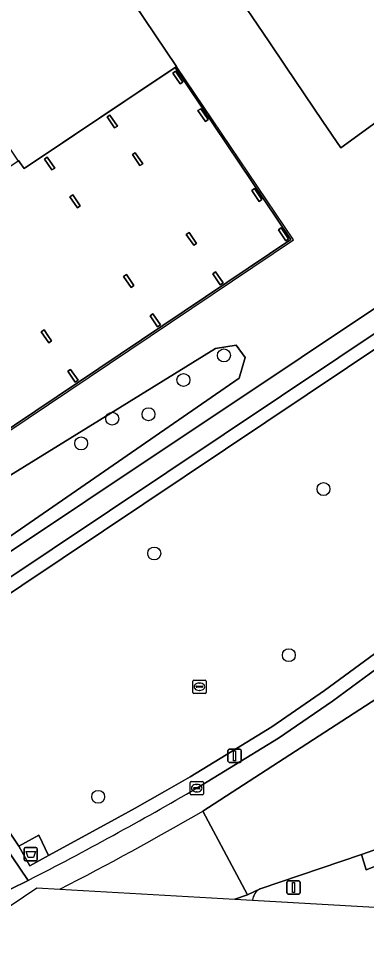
# Model space of a CAD drawing. Extents: x 158793 to 159888, y 384317 to 385256.
# Drawn here: x 159274.3 to 159300.6, y 384512.7 to 384582.6 of the extents above; entities that cross this region are included whole.
import ezdxf

# ---------------------------------------------------------------- set-up
doc = ezdxf.new("R2010")
doc.units = 0
for name, color, linetype in [('IMGEO_Afval_apart_plaats', 7, 'Continuous'), ('IMGEO_Boom', 7, 'Continuous'), ('IMGEO_Fietspad_gesloten', 7, 'Continuous'), ('IMGEO_Groenvoorziening', 7, 'Continuous'), ('IMGEO_Hek', 7, 'Continuous'), ('IMGEO_Kolk', 7, 'Continuous'), ('IMGEO_Lichtmast', 7, 'Continuous'), ('IMGEO_Pand', 7, 'Continuous'), ('IMGEO_Pand_overbouw', 7, 'Continuous'), ('IMGEO_Parkeervlak_open', 7, 'Continuous'), ('IMGEO_Rijbaan_lokaal_gesloten', 7, 'Continuous'), ('IMGEO_Rijbaan_lokaal_open', 7, 'Continuous'), ('IMGEO_Rioolput', 7, 'Continuous'), ('IMGEO_Verkeerseiland_groen', 7, 'Continuous'), ('IMGEO_Voetpad_gesloten', 7, 'Continuous')]:
    doc.layers.add(name, color=color, linetype=linetype)

msp = doc.modelspace()

# ---------------------------------------------------------------- linework, layer by layer
at = {"layer": 'IMGEO_Afval_apart_plaats'}
for p, q in [((159274.727, 384518.982), (159274.727, 384519.782)), ((159274.727, 384519.782), (159274.727, 384518.982)), ((159274.827, 384519.882), (159275.617, 384519.882)), ((159275.617, 384519.882), (159274.827, 384519.882)), ((159275.717, 384519.782), (159275.717, 384518.982)), ((159275.717, 384518.982), (159275.717, 384519.782)), ((159275.617, 384518.882), (159274.827, 384518.882)), ((159274.827, 384518.882), (159275.617, 384518.882))]:
    msp.add_line(p, q, dxfattribs=at)
msp.add_lwpolyline([(159274.87, 384519.596), (159275.574, 384519.596), (159275.425, 384519.126), (159275.019, 384519.126), (159274.87, 384519.596)], dxfattribs=at)
for centre, start, end in [((159274.827, 384519.782), 90, 180), ((159274.827, 384519.782), 90, 180), ((159275.617, 384519.782), 0, 90), ((159275.617, 384519.782), 360, 90), ((159274.827, 384518.982), 180, 270), ((159274.827, 384518.982), 180, 270), ((159275.617, 384518.982), 270, 0), ((159275.617, 384518.982), 270, 0)]:
    msp.add_arc(centre, 0.1, start, end, dxfattribs=at)
at = {"layer": 'IMGEO_Boom'}
for centre in [(159289.831, 384557.114), (159286.769, 384555.259), (159281.385, 384552.33), (159284.129, 384552.668), (159279.035, 384550.458), (159297.361, 384547.005), (159284.561, 384542.134), (159294.74, 384534.44), (159280.321, 384523.725)]:
    msp.add_circle(centre, 0.489, dxfattribs=at)
at = {"layer": 'IMGEO_Fietspad_gesloten'}
msp.add_lwpolyline([(159292, 384515.9), (159292, 384515.9), (159292, 384515.9)], dxfattribs=at)
msp.add_arc((159293.085, 384515.816), 1.088, 175.5911, 175.6123, dxfattribs=at)
at = {"layer": 'IMGEO_Groenvoorziening'}
for points in [[(159242.691, 384586.237), (159241.692, 384587.769), (159247.59, 384591.694), (159248.575, 384590.183), (159257.026, 384595.85), (159264.913, 384583.752), (159277.399, 384592.138), (159286.257, 384578.984), (159286.133, 384578.901), (159294.892, 384565.894), (159262.678, 384544.258), (159259.822, 384548.509), (159259.697, 384548.426), (159257.475, 384546.941), (159253.387, 384544.208), (159252.964, 384543.926), (159252.893, 384543.878), (159259.749, 384533.873), (159262.59, 384535.774), (159262.993, 384535.164), (159312.028, 384567.885), (159313.543, 384565.466)], [(159290.294, 384585.213), (159293.251, 384580.83), (159294.482, 384579.005), (159297.316, 384574.804), (159298.659, 384572.814), (159313.353, 384583.489)], [(159318.278, 384575.814), (159315.446, 384580.104), (159313.353, 384583.489), (159298.659, 384572.814), (159297.316, 384574.804), (159294.482, 384579.005), (159293.251, 384580.83), (159290.294, 384585.213)], [(159311.453, 384565.609), (159263.888, 384533.81), (159265.419, 384531.565), (159275.021, 384517.404)], [(159311.436, 384543.505), (159311.813, 384541.934), (159302.72, 384535.661), (159297.442, 384531.774), (159293.442, 384529.011), (159290.444, 384527.181), (159287.269, 384525.243), (159285.343, 384524.129), (159283.111, 384522.865), (159281.338, 384521.882), (159276.571, 384519.282), (159275.153, 384518.498), (159274.314, 384519.978), (159265.287, 384533.543), (159308.412, 384562.373), (159311.177, 384564.219)], [(159311.177, 384564.219), (159308.412, 384562.373), (159265.287, 384533.543), (159274.314, 384519.978), (159275.841, 384520.81), (159276.571, 384519.282), (159281.338, 384521.882), (159283.111, 384522.865), (159285.343, 384524.129), (159287.269, 384525.243), (159290.444, 384527.181), (159293.442, 384529.011), (159297.442, 384531.774), (159302.72, 384535.661), (159311.813, 384541.934)], [(159287.774, 384524.38), (159293.963, 384528.157), (159298.035, 384530.969), (159303.313, 384534.856), (159303.757, 384535.183), (159312.602, 384541.309), (159312.848, 384541.477), (159312.432, 384543.418), (159313.41, 384557.874)]]:
    msp.add_lwpolyline(points, dxfattribs=at)
for points in [[(159271.632, 384546.807), (159270.926, 384545.509), (159271.634, 384543.864), (159272.877, 384543.317), (159273.713, 384543.46), (159290.974, 384555.405), (159291.427, 384556.964), (159290.767, 384557.884), (159289.189, 384557.64)], [(159289.189, 384557.64), (159290.767, 384557.884), (159291.427, 384556.964), (159290.974, 384555.405), (159273.713, 384543.46), (159272.877, 384543.317), (159271.634, 384543.864), (159270.926, 384545.509), (159271.632, 384546.807)]]:
    msp.add_lwpolyline(points, close=True, dxfattribs=at)
msp.add_arc((159158.359, 384745.821), 256.485, 297.0552, 300.30287, dxfattribs=at)
at = {"layer": 'IMGEO_Hek'}
for points in [[(159293.251, 384580.83), (159294.482, 384579.005)], [(159286.133, 384578.901), (159294.892, 384565.894), (159262.678, 384544.258), (159259.822, 384548.509), (159257.077, 384552.593), (159245.172, 384570.312), (159259.088, 384579.659)]]:
    msp.add_lwpolyline(points, dxfattribs=at)
at = {"layer": 'IMGEO_Kolk'}
for p, q in [((159287.273, 384523.954), (159287.273, 384524.806)), ((159287.348, 384524.88), (159288.2, 384524.88)), ((159287.761, 384524.66), (159287.786, 384524.66)), ((159288.274, 384524.806), (159288.274, 384523.954)), ((159288.2, 384523.88), (159287.348, 384523.88)), ((159287.532, 384524.374), (159287.532, 384524.386)), ((159287.97, 384524.337), (159287.572, 384524.337)), ((159287.575, 384524.423), (159287.973, 384524.423)), ((159287.784, 384524.1), (159287.759, 384524.1)), ((159288.016, 384524.386), (159288.016, 384524.374))]:
    msp.add_line(p, q, dxfattribs=at)
for points in [[(159287.273, 384523.954), (159287.273, 384524.806)], [(159287.348, 384524.88), (159288.2, 384524.88)], [(159288.274, 384524.806), (159288.274, 384523.954)], [(159288.2, 384523.88), (159287.348, 384523.88)]]:
    msp.add_lwpolyline(points, dxfattribs=at)
for centre, radius, start, end in [((159287.35, 384524.804), 0.0765, 91.55205, 178.44795), ((159287.35, 384524.804), 0.0765, 91.55205, 178.44795), ((159288.198, 384524.804), 0.0765, 1.55205, 88.44795), ((159288.198, 384524.804), 0.0765, 1.55205, 88.44795), ((159287.35, 384523.956), 0.0765, 181.55205, 268.44795), ((159287.35, 384523.956), 0.0765, 181.55205, 268.44795), ((159287.572, 384524.383), 0.0403, 85.87752, 175.75265), ((159287.569, 384524.373), 0.0366, 178.93798, 274.71019), ((159287.973, 384524.38), 0.043, 264.86636, 352.45326), ((159287.977, 384524.385), 0.0386, 1.73085, 96.63898), ((159288.198, 384523.956), 0.0765, 271.55205, 358.44795), ((159288.198, 384523.956), 0.0765, 271.55205, 358.44795)]:
    msp.add_arc(centre, radius, start, end, dxfattribs=at)
for centre, major_axis, ratio, start_param, end_param in [((159287.76, 384524.38), (-0.387, 0.002), 0.722429, 4.712389, 7.853982), ((159287.785, 384524.38), (-0.39, 0.002), 0.717154, 1.570796, 4.712389)]:
    msp.add_ellipse(centre, major_axis=major_axis, ratio=ratio, start_param=start_param, end_param=end_param, dxfattribs=at)
at = {"layer": 'IMGEO_Lichtmast'}
for p, q in [((159290.237, 384527.33), (159291.027, 384527.33)), ((159291.027, 384527.33), (159290.237, 384527.33)), ((159290.137, 384526.43), (159290.137, 384527.23)), ((159290.137, 384527.23), (159290.137, 384526.43)), ((159291.127, 384527.23), (159291.127, 384526.43)), ((159291.127, 384526.43), (159291.127, 384527.23)), ((159291.027, 384526.33), (159290.237, 384526.33)), ((159290.237, 384526.33), (159291.027, 384526.33)), ((159294.597, 384516.463), (159294.597, 384517.263)), ((159294.597, 384517.263), (159294.597, 384516.463)), ((159294.697, 384517.363), (159295.487, 384517.363)), ((159295.487, 384517.363), (159294.697, 384517.363)), ((159295.587, 384517.263), (159295.587, 384516.463)), ((159295.587, 384516.463), (159295.587, 384517.263)), ((159295.487, 384516.363), (159294.697, 384516.363)), ((159294.697, 384516.363), (159295.487, 384516.363))]:
    msp.add_line(p, q, dxfattribs=at)
for points in [[(159290.557, 384527.205), (159290.707, 384527.205), (159290.707, 384526.455), (159290.557, 384526.455), (159290.557, 384527.205)], [(159295.017, 384517.238), (159295.167, 384517.238), (159295.167, 384516.488), (159295.017, 384516.488), (159295.017, 384517.238)]]:
    msp.add_lwpolyline(points, dxfattribs=at)
for centre, start, end in [((159290.237, 384527.23), 90, 180), ((159290.237, 384527.23), 90, 180), ((159291.027, 384527.23), 0, 90), ((159291.027, 384527.23), 360, 90), ((159290.237, 384526.43), 180, 270), ((159290.237, 384526.43), 180, 270), ((159291.027, 384526.43), 270, 0), ((159291.027, 384526.43), 270, 0), ((159294.697, 384517.263), 90, 180), ((159294.697, 384517.263), 90, 180), ((159295.487, 384517.263), 0, 90), ((159295.487, 384517.263), 360, 90), ((159294.697, 384516.463), 180, 270), ((159294.697, 384516.463), 180, 270), ((159295.487, 384516.463), 270, 0), ((159295.487, 384516.463), 270, 0)]:
    msp.add_arc(centre, 0.1, start, end, dxfattribs=at)
at = {"layer": 'IMGEO_Pand'}
for points in [[(159286.133, 384578.901), (159286.257, 384578.984), (159277.399, 384592.138), (159264.913, 384583.752), (159259, 384579.781), (159259.088, 384579.659), (159259.159, 384579.552), (159259.03, 384579.466), (159261.674, 384575.497), (159261.803, 384575.583), (159268.713, 384580.196), (159274.278, 384571.808), (159274.322, 384571.838), (159274.409, 384571.709), (159274.72, 384571.248)], [(159286.163, 384578.622), (159285.956, 384578.482), (159286.515, 384577.652), (159286.722, 384577.792)], [(159288.076, 384575.782), (159287.868, 384575.643), (159288.427, 384574.813), (159288.634, 384574.953)], [(159281.213, 384575.296), (159281.006, 384575.157), (159281.564, 384574.327), (159281.772, 384574.467)], [(159276.475, 384572.114), (159276.268, 384571.975), (159276.826, 384571.145), (159277.034, 384571.285)], [(159283.131, 384572.45), (159282.922, 384572.312), (159283.478, 384571.486), (159283.688, 384571.622)], [(159292.142, 384569.743), (159291.936, 384569.603), (159292.494, 384568.773), (159292.702, 384568.913)], [(159278.395, 384569.263), (159278.19, 384569.12), (159278.749, 384568.29), (159278.954, 384568.434)], [(159294.153, 384566.758), (159293.945, 384566.619), (159294.504, 384565.79), (159294.711, 384565.929)], [(159287.194, 384566.416), (159286.987, 384566.277), (159287.545, 384565.447), (159287.752, 384565.587)], [(159282.456, 384563.232), (159282.249, 384563.093), (159282.807, 384562.263), (159283.015, 384562.403)], [(159289.202, 384563.434), (159288.995, 384563.295), (159289.553, 384562.465), (159289.761, 384562.605)], [(159284.464, 384560.251), (159284.256, 384560.111), (159284.815, 384559.282), (159285.023, 384559.422)], [(159276.509, 384558.627), (159276.227, 384559.046), (159276.02, 384558.907), (159276.578, 384558.077), (159276.785, 384558.216)], [(159278.233, 384556.061), (159278.026, 384555.92), (159278.592, 384555.096), (159278.798, 384555.237)]]:
    msp.add_lwpolyline(points, close=True, dxfattribs=at)
at = {"layer": 'IMGEO_Pand_overbouw'}
msp.add_lwpolyline([(159261.803, 384575.583), (159261.674, 384575.497), (159259.03, 384579.466), (159259.159, 384579.552), (159259.088, 384579.659), (159259, 384579.781), (159244.963, 384570.353), (159256.953, 384552.509), (159259.697, 384548.426), (159262.637, 384544.05), (159295.1, 384565.853), (159286.257, 384578.984), (159274.72, 384571.248), (159274.409, 384571.709), (159274.322, 384571.838), (159274.278, 384571.808), (159267.408, 384567.168)], close=True, dxfattribs=at)
at = {"layer": 'IMGEO_Parkeervlak_open'}
for points in [[(159286.133, 384578.901), (159274.72, 384571.248), (159274.409, 384571.709), (159274.322, 384571.838), (159274.278, 384571.808), (159267.408, 384567.168), (159261.803, 384575.583), (159261.674, 384575.497), (159259.03, 384579.466), (159259.159, 384579.552), (159259.088, 384579.659), (159245.172, 384570.312), (159257.077, 384552.593), (159257.409, 384552.821), (159260.138, 384548.721), (159259.822, 384548.509), (159262.678, 384544.258), (159294.892, 384565.894)], [(159285.956, 384578.482), (159286.163, 384578.622), (159286.722, 384577.792), (159286.515, 384577.652)], [(159287.868, 384575.643), (159288.076, 384575.782), (159288.634, 384574.953), (159288.427, 384574.813)], [(159281.006, 384575.157), (159281.213, 384575.296), (159281.772, 384574.467), (159281.564, 384574.327)], [(159276.826, 384571.145), (159276.268, 384571.975), (159276.475, 384572.114), (159277.034, 384571.285)], [(159282.922, 384572.312), (159283.131, 384572.45), (159283.688, 384571.622), (159283.478, 384571.486)], [(159292.142, 384569.743), (159292.702, 384568.913), (159292.494, 384568.773), (159291.936, 384569.603)], [(159278.19, 384569.12), (159278.395, 384569.263), (159278.954, 384568.434), (159278.749, 384568.29)], [(159294.153, 384566.758), (159294.711, 384565.929), (159294.504, 384565.79), (159293.945, 384566.619)], [(159287.194, 384566.416), (159287.752, 384565.587), (159287.545, 384565.447), (159286.987, 384566.277)], [(159282.249, 384563.093), (159282.456, 384563.232), (159283.015, 384562.403), (159282.807, 384562.263)], [(159289.202, 384563.434), (159289.761, 384562.605), (159289.553, 384562.465), (159288.995, 384563.295)], [(159284.464, 384560.251), (159285.023, 384559.422), (159284.815, 384559.282), (159284.256, 384560.111)], [(159276.02, 384558.907), (159276.227, 384559.046), (159276.509, 384558.627), (159276.785, 384558.216), (159276.578, 384558.077)], [(159278.233, 384556.061), (159278.798, 384555.237), (159278.592, 384555.096), (159278.026, 384555.92)]]:
    msp.add_lwpolyline(points, close=True, dxfattribs=at)
at = {"layer": 'IMGEO_Rijbaan_lokaal_gesloten'}
for points in [[(159288.239, 384522.647), (159304.461, 384533.157), (159303.313, 384534.856), (159298.035, 384530.969), (159293.963, 384528.157), (159287.774, 384524.38)], [(159304.679, 384533.298), (159304.461, 384533.157), (159288.239, 384522.647), (159291.62, 384516.319), (159292.566, 384516.771), (159300.224, 384519.358), (159307.739, 384521.997), (159317.589, 384525.466), (159320.852, 384526.633), (159322.4, 384527.19), (159322.541, 384527.223), (159325.75, 384528.337), (159325.921, 384528.428)], [(159271.696, 384515.737), (159268.924, 384514.45), (159249.7, 384503.863), (159234.165, 384494.018), (159227.863, 384489.85), (159226.472, 384488.93), (159221.556, 384485.678), (159221.307, 384486.027), (159220.833, 384485.71), (159221.089, 384485.353), (159180.469, 384458.188), (159179.109, 384457.279), (159164.212, 384447.342), (159152.977, 384439.786), (159152.441, 384439.427), (159115.055, 384414.393), (159115.99, 384412.992), (159214.07, 384478.627), (159237.802, 384494.419), (159250.873, 384502.69), (159268.841, 384512.562), (159270.461, 384513.33), (159275.686, 384516.841), (159277.425, 384516.741)], [(159275.021, 384517.404), (159273.701, 384516.735)], [(159292.566, 384516.771), (159291.62, 384516.319), (159290.652, 384515.977)], [(159290.652, 384515.977), (159292, 384515.9), (159292, 384515.9)]]:
    msp.add_lwpolyline(points, dxfattribs=at)
for centre, radius, start, end in [((159158.359, 384745.821), 256.485, 297.0552, 300.30287), ((159175.471, 384716.26), 224.059, 297.0671, 300.21836), ((159293.08, 384515.817), 1.084, 118.34326, 175.62288)]:
    msp.add_arc(centre, radius, start, end, dxfattribs=at)
at = {"layer": 'IMGEO_Rijbaan_lokaal_open'}
msp.add_lwpolyline([(159277.425, 384516.741), (159290.652, 384515.977), (159291.62, 384516.319), (159288.239, 384522.647)], dxfattribs=at)
msp.add_lwpolyline([(159300.224, 384519.358), (159300.593, 384518.201), (159301.427, 384518.535), (159307.335, 384520.634), (159308.163, 384520.911), (159307.739, 384521.997)], close=True, dxfattribs=at)
msp.add_arc((159175.471, 384716.26), 224.059, 297.0671, 300.21836, dxfattribs=at)
at = {"layer": 'IMGEO_Rioolput'}
for p, q in [((159287.475, 384531.625), (159287.475, 384532.477)), ((159287.55, 384532.551), (159288.402, 384532.551)), ((159287.963, 384532.331), (159287.988, 384532.331)), ((159288.476, 384532.477), (159288.476, 384531.625)), ((159288.402, 384531.551), (159287.55, 384531.551)), ((159287.734, 384532.045), (159287.734, 384532.057)), ((159288.172, 384532.008), (159287.774, 384532.008)), ((159287.777, 384532.094), (159288.175, 384532.094)), ((159287.986, 384531.771), (159287.961, 384531.771)), ((159288.218, 384532.057), (159288.218, 384532.045))]:
    msp.add_line(p, q, dxfattribs=at)
for points in [[(159287.475, 384531.625), (159287.475, 384532.477)], [(159287.55, 384532.551), (159288.402, 384532.551)], [(159288.476, 384532.477), (159288.476, 384531.625)], [(159288.402, 384531.551), (159287.55, 384531.551)]]:
    msp.add_lwpolyline(points, dxfattribs=at)
for centre, radius, start, end in [((159287.552, 384532.475), 0.0765, 91.55205, 178.44795), ((159287.552, 384532.475), 0.0765, 91.55205, 178.44795), ((159288.4, 384532.475), 0.0765, 1.55205, 88.44795), ((159288.4, 384532.475), 0.0765, 1.55205, 88.44795), ((159287.552, 384531.627), 0.0765, 181.55205, 268.44795), ((159287.552, 384531.627), 0.0765, 181.55205, 268.44795), ((159287.774, 384532.054), 0.0403, 85.87752, 175.75265), ((159287.771, 384532.044), 0.0366, 178.93798, 274.71019), ((159288.175, 384532.051), 0.043, 264.86636, 352.45326), ((159288.179, 384532.056), 0.0386, 1.73085, 96.63898), ((159288.4, 384531.627), 0.0765, 271.55205, 358.44795), ((159288.4, 384531.627), 0.0765, 271.55205, 358.44795)]:
    msp.add_arc(centre, radius, start, end, dxfattribs=at)
for centre, major_axis, ratio, start_param, end_param in [((159287.962, 384532.051), (-0.387, 0.002), 0.722429, 4.712389, 7.853982), ((159287.987, 384532.051), (-0.39, 0.002), 0.717154, 1.570796, 4.712389)]:
    msp.add_ellipse(centre, major_axis=major_axis, ratio=ratio, start_param=start_param, end_param=end_param, dxfattribs=at)
at = {"layer": 'IMGEO_Verkeerseiland_groen'}
for points in [[(159302.108, 384515.316), (159302.552, 384515.431), (159301.427, 384518.535), (159300.593, 384518.201), (159300.224, 384519.358), (159292.566, 384516.771)], [(159292, 384515.9), (159302.108, 384515.316)]]:
    msp.add_lwpolyline(points, dxfattribs=at)
for centre, radius, start, end in [((159293.08, 384515.817), 1.084, 118.34326, 175.62288), ((159293.085, 384515.816), 1.088, 175.5911, 175.6123)]:
    msp.add_arc(centre, radius, start, end, dxfattribs=at)
at = {"layer": 'IMGEO_Voetpad_gesloten'}
msp.add_lwpolyline([(159313.543, 384565.466), (159312.028, 384567.885), (159262.993, 384535.164), (159263.888, 384533.81), (159311.453, 384565.609)], dxfattribs=at)
for points in [[(159265.419, 384531.565), (159264.068, 384530.653), (159273.701, 384516.735), (159275.021, 384517.404)], [(159275.841, 384520.81), (159274.314, 384519.978), (159275.153, 384518.498), (159276.571, 384519.282)]]:
    msp.add_lwpolyline(points, close=True, dxfattribs=at)

doc.saveas('drawing.dxf')
